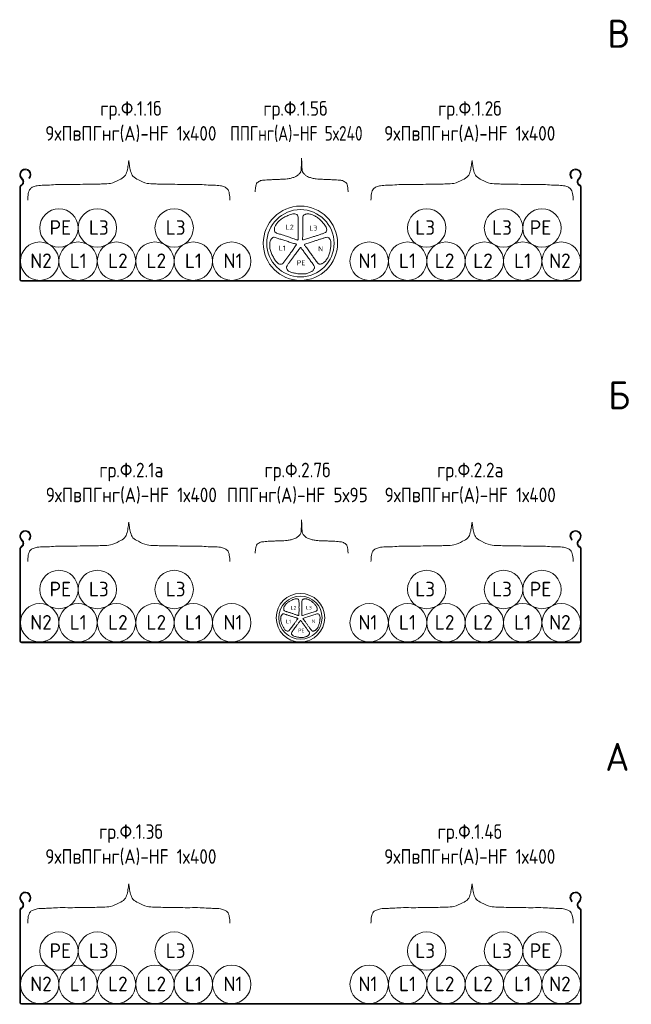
# Model space of a CAD drawing. Header units: millimetres. Extents: x -32229 to 291619, y -13689 to 125138.
# Tile 560 of 565: x 161878 to 162423, y 20 to 897. Entities that reach past the tile are written whole.
import ezdxf

# ---------------------------------------------------------------- set-up
doc = ezdxf.new("R2010")
doc.units = ezdxf.units.MM
doc.layers.add('G-____-____-TEXT', color=7, linetype='Continuous', lineweight=9)
doc.layers.add('Заполнение лотков_dwg', color=7, linetype='Continuous', lineweight=9, true_color=0x767676)
doc.styles.add('GOST Common_11', font='GOST_Common.ttf', dxfattribs={"height": 25})
doc.styles.add('GOST Common_3', font='GOST_Common.ttf', dxfattribs={"height": 13})
doc.styles.add('GOST Common_4', font='GOST_Common.ttf', dxfattribs={"width": 0.9, "height": 13})
doc.styles.add('GOST Common_5', font='GOST_Common.ttf', dxfattribs={"height": 3.229877})
doc.styles.add('GOST Common_6', font='GOST_Common.ttf', dxfattribs={"width": 0.8, "height": 13})
doc.styles.add('GOST Common_7', font='GOST_Common.ttf', dxfattribs={"height": 4.499724})

# ---------------------------------------------------------------- blocks, each defined once
blk = doc.blocks.new('Заполнение лотков_dwg__U8-3107530-Заполнение лотков')
at = {"lineweight": 9}
for p, q in [((-554.43, 111.74), (-553.21, 110.16)), ((-552.65, 110.58), (-553.88, 112.17)), ((-547.47, 111.73), (-546.98, 111.23)), ((-63.98, 111.23), (-63.49, 111.73)), ((-57.08, 112.17), (-58.3, 110.58)), ((-57.75, 110.16), (-56.52, 111.74)), ((-555.48, 103.47), (-555.48, 21.3)), ((-554.78, 21.3), (-554.78, 103.47)), ((-56.18, 103.47), (-56.18, 21.3)), ((-55.48, 21.3), (-55.48, 103.47)), ((-56.98, 20.5), (-553.98, 20.5)), ((-553.98, 19.8), (-56.98, 19.8))]:
    blk.add_line(p, q, dxfattribs=at)
for centre, radius, start, end in [((-550.48, 114.8), 5, 314.427, 217.75957), ((-550.48, 114.8), 4.3, 314.427, 217.75957), ((-60.48, 114.8), 5, 322.24043, 225.573), ((-60.48, 114.8), 4.3, 322.24043, 225.573), ((-552.98, 103.47), 2.5, 118.21148, 180), ((-555.58, 108.32), 3, 298.21148, 37.75957), ((-555.58, 108.32), 3.7, 298.21148, 37.75957), ((-55.38, 108.32), 3.7, 142.24043, 241.78852), ((-55.38, 108.32), 3, 142.24043, 241.78852), ((-57.98, 103.47), 2.5, 0, 61.78852), ((-552.98, 103.47), 1.8, 118.21148, 180), ((-57.98, 103.47), 1.8, 0, 61.78852), ((-553.98, 21.3), 1.5, 180, 270), ((-553.98, 21.3), 0.8, 180, 270), ((-56.98, 21.3), 0.8, 270, 360), ((-56.98, 21.3), 1.5, 270, 360)]:
    blk.add_arc(centre, radius, start, end, dxfattribs=at)
blk = doc.blocks.new('Заполнение лотков_dwg__U7-3107533-Заполнение лотков')
at = {"lineweight": 9}
for p, q in [((-554.43, 433.82), (-553.21, 432.24)), ((-552.65, 432.67), (-553.88, 434.25)), ((-547.47, 433.81), (-546.98, 433.31)), ((-63.98, 433.31), (-63.49, 433.81)), ((-57.08, 434.25), (-58.3, 432.67)), ((-57.75, 432.24), (-56.52, 433.82)), ((-555.48, 425.55), (-555.48, 343.38)), ((-554.78, 343.38), (-554.78, 425.55)), ((-56.18, 425.55), (-56.18, 343.38)), ((-55.48, 343.38), (-55.48, 425.55)), ((-56.98, 342.58), (-553.98, 342.58)), ((-553.98, 341.88), (-56.98, 341.88))]:
    blk.add_line(p, q, dxfattribs=at)
for centre, radius, start, end in [((-550.48, 436.88), 5, 314.427, 217.75957), ((-550.48, 436.88), 4.3, 314.427, 217.75957), ((-60.48, 436.88), 5, 322.24043, 225.573), ((-60.48, 436.88), 4.3, 322.24043, 225.573), ((-555.58, 430.4), 3, 298.21148, 37.75957), ((-555.58, 430.4), 3.7, 298.21148, 37.75957), ((-55.38, 430.4), 3.7, 142.24043, 241.78852), ((-55.38, 430.4), 3, 142.24043, 241.78852), ((-552.98, 425.55), 2.5, 118.21148, 180), ((-552.98, 425.55), 1.8, 118.21148, 180), ((-57.98, 425.55), 1.8, 0, 61.78852), ((-57.98, 425.55), 2.5, 0, 61.78852), ((-553.98, 343.38), 1.5, 180, 270), ((-553.98, 343.38), 0.8, 180, 270), ((-56.98, 343.38), 0.8, 270, 0), ((-56.98, 343.38), 1.5, 270, 0)]:
    blk.add_arc(centre, radius, start, end, dxfattribs=at)
blk = doc.blocks.new('Заполнение лотков_dwg__U3-3107536-Заполнение лотков')
at = {"lineweight": 9}
for p, q in [((-554.43, 755.9), (-553.21, 754.32)), ((-552.65, 754.75), (-553.88, 756.33)), ((-547.47, 755.89), (-546.98, 755.39)), ((-63.98, 755.39), (-63.49, 755.89)), ((-57.08, 756.33), (-58.3, 754.75)), ((-57.75, 754.32), (-56.52, 755.9)), ((-555.48, 747.64), (-555.48, 665.46)), ((-554.78, 665.46), (-554.78, 747.64)), ((-56.18, 747.64), (-56.18, 665.46)), ((-55.48, 665.46), (-55.48, 747.64)), ((-56.98, 664.66), (-553.98, 664.66)), ((-553.98, 663.96), (-56.98, 663.96))]:
    blk.add_line(p, q, dxfattribs=at)
for centre, radius, start, end in [((-550.48, 758.96), 5, 314.427, 217.75957), ((-550.48, 758.96), 4.3, 314.427, 217.75957), ((-60.48, 758.96), 5, 322.24043, 225.573), ((-60.48, 758.96), 4.3, 322.24043, 225.573), ((-555.58, 752.48), 3, 298.21148, 37.75957), ((-555.58, 752.48), 3.7, 298.21148, 37.75957), ((-55.38, 752.48), 3.7, 142.24043, 241.78852), ((-55.38, 752.48), 3, 142.24043, 241.78852), ((-552.98, 747.64), 2.5, 118.21148, 180), ((-552.98, 747.64), 1.8, 118.21148, 180), ((-57.98, 747.64), 1.8, 0, 61.78852), ((-57.98, 747.64), 2.5, 0, 61.78852), ((-553.98, 665.46), 1.5, 180, 270), ((-553.98, 665.46), 0.8, 180, 270), ((-56.98, 665.46), 0.8, 270, 0), ((-56.98, 665.46), 1.5, 270, 0)]:
    blk.add_arc(centre, radius, start, end, dxfattribs=at)
blk = doc.blocks.new('Заполнение лотков_dwg-2902818-Заполнение лотков')
at = {"lineweight": 9}
for centre in [(-520.53, 711.39), (-486.33, 711.39), (-417.93, 711.39), (-193.03, 711.39), (-124.63, 711.39), (-90.43, 711.39), (-537.68, 681.76), (-503.48, 681.76), (-469.28, 681.76), (-435.08, 681.76), (-400.88, 681.76), (-366.68, 681.76), (-244.28, 681.76), (-210.08, 681.76), (-175.88, 681.76), (-141.68, 681.76), (-107.48, 681.76), (-73.28, 681.76), (-520.53, 389.3), (-486.33, 389.3), (-417.93, 389.3), (-193.03, 389.3), (-124.63, 389.3), (-90.43, 389.3), (-537.68, 359.68), (-503.48, 359.68), (-469.28, 359.68), (-435.08, 359.68), (-400.88, 359.68), (-366.68, 359.68), (-244.28, 359.68), (-210.08, 359.68), (-175.88, 359.68), (-141.68, 359.68), (-107.48, 359.68), (-73.28, 359.68), (-520.53, 67.22), (-486.33, 67.22), (-417.93, 67.22), (-193.03, 67.22), (-124.63, 67.22), (-90.43, 67.22), (-537.68, 37.6), (-503.48, 37.6), (-469.28, 37.6), (-435.08, 37.6), (-400.88, 37.6), (-366.68, 37.6), (-244.28, 37.6), (-210.08, 37.6), (-175.88, 37.6), (-141.68, 37.6), (-107.48, 37.6), (-73.28, 37.6)]:
    blk.add_circle(centre, 17.1, dxfattribs=at)
at = {"lineweight": 20}
for centre, radius in [((-305.48, 697.73), 33.07), ((-305.48, 697.73), 29.94), ((-305.48, 364.19), 21.61), ((-305.48, 364.19), 19.25)]:
    blk.add_circle(centre, radius, dxfattribs=at)
for points, knots in [([(-345.8, 743.63), (-345.72, 744.68), (-345.56, 746.75), (-345.17, 749.49), (-344.24, 751.85), (-342.39, 752.57), (-340.99, 753.66), (-338.98, 753.87), (-336.72, 754.04), (-334.05, 754.44), (-330.96, 754.23), (-327.64, 754.71), (-323.95, 754.63), (-320.55, 754.75), (-317.13, 755.15), (-313.9, 755.6), (-310.93, 756.56), (-308.39, 757.73), (-306.6, 759.4), (-304.96, 761.47), (-304.81, 764.43), (-304.51, 768.37), (-304.46, 771.47), (-304.43, 773.39)], [0, 0, 0, 0, 2.182132, 4.314052, 5.866626, 7.063997, 8.29436, 9.499162, 11.147, 13.064348, 15.086668, 17.574193, 20.01655, 22.76622, 24.650259, 27.201992, 29.522405, 31.143136, 32.975647, 34.593911, 36.48099, 38.931204, 42.916765, 42.916765, 42.916765, 42.916765]), ([(-263.05, 743.63), (-263.13, 744.68), (-263.29, 746.75), (-263.69, 749.49), (-264.61, 751.85), (-266.47, 752.57), (-267.87, 753.66), (-269.87, 753.87), (-272.13, 754.04), (-274.8, 754.44), (-277.9, 754.23), (-281.22, 754.71), (-284.91, 754.63), (-288.3, 754.75), (-291.73, 755.15), (-294.95, 755.6), (-297.92, 756.56), (-300.47, 757.73), (-302.25, 759.4), (-303.9, 761.47), (-304.05, 764.43), (-304.34, 768.37), (-304.39, 771.47), (-304.43, 773.39)], [0, 0, 0, 0, 2.182132, 4.314052, 5.866626, 7.063997, 8.29436, 9.499162, 11.147, 13.064348, 15.086668, 17.574193, 20.01655, 22.76622, 24.650259, 27.201992, 29.522405, 31.143136, 32.975647, 34.593911, 36.48099, 38.931204, 42.916765, 42.916765, 42.916765, 42.916765]), ([(-548.37, 736.19), (-548.3, 738.13), (-548.17, 741.6), (-546.71, 746.17), (-543.31, 748.2), (-539.23, 749.23), (-534.31, 749.44), (-528.26, 749.47), (-521.16, 750.26), (-512.86, 749.95), (-503.8, 750.12), (-495.15, 750.34), (-487.48, 750.29), (-480.85, 750.65), (-473.87, 750.62), (-467.7, 753.91), (-461.7, 756.82), (-459.71, 762.17), (-458.89, 766.86), (-458.49, 770), (-458.32, 771.33)], [0, 0, 0, 0, 3.342075, 5.984442, 7.621474, 9.82536, 13.143668, 15.967813, 20.138617, 25.285199, 30.111538, 35.579521, 40.042155, 43.153866, 46.946057, 51.69638, 54.970465, 57.813189, 60.898929, 63.188352, 63.188352, 63.188352, 63.188352]), ([(-368.28, 736.19), (-368.35, 738.13), (-368.48, 741.6), (-369.94, 746.17), (-373.34, 748.2), (-377.42, 749.23), (-382.34, 749.44), (-388.39, 749.47), (-395.48, 750.26), (-403.79, 749.95), (-412.85, 750.12), (-421.5, 750.34), (-429.16, 750.29), (-435.79, 750.65), (-442.78, 750.62), (-448.94, 753.91), (-454.94, 756.82), (-456.94, 762.17), (-457.76, 766.86), (-458.15, 770), (-458.32, 771.33)], [0, 0, 0, 0, 3.342075, 5.984442, 7.621474, 9.82536, 13.143668, 15.967813, 20.138617, 25.285199, 30.111538, 35.579521, 40.042155, 43.153866, 46.946057, 51.69638, 54.970465, 57.813189, 60.898929, 63.188352, 63.188352, 63.188352, 63.188352]), ([(-242.68, 736.19), (-242.61, 738.13), (-242.48, 741.6), (-241.01, 746.17), (-237.62, 748.2), (-233.53, 749.23), (-228.62, 749.44), (-222.57, 749.47), (-215.47, 750.26), (-207.16, 749.95), (-198.11, 750.12), (-189.46, 750.34), (-181.79, 750.29), (-175.16, 750.65), (-168.18, 750.62), (-162.01, 753.91), (-156.01, 756.82), (-154.02, 762.17), (-153.2, 766.86), (-152.8, 770), (-152.63, 771.33)], [0, 0, 0, 0, 3.342075, 5.984442, 7.621474, 9.82536, 13.143668, 15.967813, 20.138617, 25.285199, 30.111538, 35.579521, 40.042155, 43.153866, 46.946057, 51.69638, 54.970465, 57.813189, 60.898929, 63.188352, 63.188352, 63.188352, 63.188352]), ([(-62.58, 736.19), (-62.66, 738.13), (-62.78, 741.6), (-64.25, 746.17), (-67.64, 748.2), (-71.73, 749.23), (-76.65, 749.44), (-82.69, 749.47), (-89.79, 750.26), (-98.1, 749.95), (-107.15, 750.12), (-115.8, 750.34), (-123.47, 750.29), (-130.1, 750.65), (-137.08, 750.62), (-143.25, 753.91), (-149.25, 756.82), (-151.24, 762.17), (-152.06, 766.86), (-152.46, 770), (-152.63, 771.33)], [0, 0, 0, 0, 3.342075, 5.984442, 7.621474, 9.82536, 13.143668, 15.967813, 20.138617, 25.285199, 30.111538, 35.579521, 40.042155, 43.153866, 46.946057, 51.69638, 54.970465, 57.813189, 60.898929, 63.188352, 63.188352, 63.188352, 63.188352]), ([(-321.77, 719.73), (-322.3, 719.38), (-323.3, 718.62), (-324.67, 717.47), (-325.9, 716.32), (-326.75, 714.97), (-327.63, 713.7), (-328.3, 712.45), (-328.73, 711.23), (-328.63, 710.09), (-328.62, 709.01), (-328.4, 707.87), (-327.32, 707), (-325.83, 706.47), (-324.18, 705.93), (-322.43, 705.47), (-320.77, 704.77), (-318.89, 704.28), (-317.07, 703.63), (-315.11, 702.97), (-313.12, 702.45), (-311.31, 701.74), (-309.7, 701.23), (-308.73, 700.75), (-307.85, 700.52), (-307.65, 700.92), (-307.63, 701.1), (-307.61, 701.21)], [26.081087, 26.081087, 26.081087, 26.081087, 27.44534, 28.770929, 29.91924, 31.026039, 32.171281, 33.224344, 34.071878, 34.883626, 35.655862, 36.414133, 37.247169, 38.484151, 39.806869, 40.950388, 42.376274, 43.648155, 45.114565, 46.499243, 48.079557, 49.504978, 50.712324, 51.587011, 52.074339, 52.221954, 52.463963, 52.463963, 52.463963, 52.463963]), ([(-307.61, 701.21), (-307.6, 702.51), (-307.59, 705.15), (-307.38, 708.82), (-307.54, 712.18), (-307.41, 715.25), (-307.45, 718.23), (-307.53, 720.71), (-307.86, 722.97), (-309.63, 723.71), (-311.29, 724.11), (-313.21, 723.76), (-315.01, 723.2), (-316.81, 722.35), (-318.49, 721.59), (-320.19, 720.71), (-321.25, 720.08), (-321.77, 719.73)], [0, 0, 0, 0, 2.800845, 5.643137, 7.875827, 9.986776, 12.240311, 14.210736, 15.482038, 16.700833, 17.94323, 19.17228, 20.790486, 21.990263, 23.425306, 24.751053, 26.081087, 26.081087, 26.081087, 26.081087]), ([(-289.59, 720.02), (-290.09, 720.42), (-291.12, 721.14), (-292.64, 722.08), (-294.11, 722.9), (-295.66, 723.29), (-297.13, 723.73), (-298.53, 723.98), (-299.82, 724.02), (-300.88, 723.57), (-301.91, 723.23), (-302.92, 722.67), (-303.41, 721.36), (-303.45, 719.79), (-303.46, 718.06), (-303.36, 716.24), (-303.51, 714.45), (-303.4, 712.51), (-303.45, 710.58), (-303.47, 708.52), (-303.35, 706.46), (-303.47, 704.52), (-303.46, 702.83), (-303.61, 701.75), (-303.56, 700.85), (-303.12, 700.78), (-302.94, 700.82), (-302.83, 700.84)], [26.081087, 26.081087, 26.081087, 26.081087, 27.44534, 28.770929, 29.91924, 31.026039, 32.171281, 33.224344, 34.071878, 34.883626, 35.655862, 36.414133, 37.247169, 38.484151, 39.806869, 40.950388, 42.376274, 43.648155, 45.114565, 46.499243, 48.079557, 49.504978, 50.712324, 51.587011, 52.074339, 52.221954, 52.463963, 52.463963, 52.463963, 52.463963]), ([(-302.83, 700.84), (-301.59, 701.23), (-299.08, 702.03), (-295.52, 702.97), (-292.38, 704.16), (-289.42, 704.98), (-286.59, 705.95), (-284.25, 706.79), (-282.21, 707.8), (-282.05, 709.71), (-282.18, 711.41), (-283.11, 713.13), (-284.2, 714.66), (-285.56, 716.12), (-286.81, 717.48), (-288.17, 718.82), (-289.1, 719.64), (-289.59, 720.02)], [0, 0, 0, 0, 2.800845, 5.643137, 7.875827, 9.986776, 12.240311, 14.210736, 15.482038, 16.700833, 17.94323, 19.17228, 20.790486, 21.990263, 23.425306, 24.751053, 26.081087, 26.081087, 26.081087, 26.081087]), ([(-331.59, 689.51), (-331.81, 690.11), (-332.17, 691.31), (-332.61, 693.05), (-332.93, 694.7), (-332.82, 696.29), (-332.78, 697.83), (-332.59, 699.24), (-332.22, 700.47), (-331.47, 701.35), (-330.83, 702.22), (-329.99, 703.01), (-328.59, 703.07), (-327.08, 702.62), (-325.43, 702.1), (-323.74, 701.44), (-321.98, 701.03), (-320.17, 700.32), (-318.32, 699.78), (-316.35, 699.16), (-314.44, 698.41), (-312.55, 697.92), (-310.95, 697.38), (-309.88, 697.2), (-309.03, 696.87), (-309.11, 696.43), (-309.19, 696.27), (-309.25, 696.17)], [26.081087, 26.081087, 26.081087, 26.081087, 27.44534, 28.770929, 29.91924, 31.026039, 32.171281, 33.224344, 34.071878, 34.883626, 35.655862, 36.414133, 37.247169, 38.484151, 39.806869, 40.950388, 42.376274, 43.648155, 45.114565, 46.499243, 48.079557, 49.504978, 50.712324, 51.587011, 52.074339, 52.221954, 52.463963, 52.463963, 52.463963, 52.463963]), ([(-301.51, 696.78), (-300.27, 697.19), (-297.77, 698.02), (-294.34, 699.35), (-291.1, 700.23), (-288.22, 701.31), (-285.37, 702.19), (-282.99, 702.88), (-280.73, 703.27), (-279.49, 701.81), (-278.59, 700.36), (-278.33, 698.42), (-278.31, 696.54), (-278.56, 694.57), (-278.77, 692.73), (-279.07, 690.84), (-279.35, 689.63), (-279.52, 689.04)], [0, 0, 0, 0, 2.800845, 5.643137, 7.875827, 9.986776, 12.240311, 14.210736, 15.482038, 16.700833, 17.94323, 19.17228, 20.790486, 21.990263, 23.425306, 24.751053, 26.081087, 26.081087, 26.081087, 26.081087]), ([(-309.25, 696.17), (-310.01, 695.11), (-311.54, 692.97), (-313.53, 689.88), (-315.64, 687.26), (-317.33, 684.7), (-319.13, 682.31), (-320.65, 680.35), (-322.24, 678.71), (-324.1, 679.15), (-325.69, 679.8), (-327.03, 681.22), (-328.15, 682.73), (-329.11, 684.47), (-330.02, 686.08), (-330.89, 687.79), (-331.37, 688.93), (-331.59, 689.51)], [0, 0, 0, 0, 2.800845, 5.643137, 7.875827, 9.986776, 12.240311, 14.210736, 15.482038, 16.700833, 17.94323, 19.17228, 20.790486, 21.990263, 23.425306, 24.751053, 26.081087, 26.081087, 26.081087, 26.081087]), ([(-305.77, 693.66), (-306.54, 692.61), (-308.09, 690.48), (-310.4, 687.62), (-312.22, 684.79), (-314.13, 682.38), (-315.83, 679.93), (-317.22, 677.87), (-318.27, 675.84), (-317.26, 674.21), (-316.15, 672.91), (-314.38, 672.08), (-312.59, 671.49), (-310.64, 671.13), (-308.83, 670.77), (-306.94, 670.48), (-305.7, 670.38), (-305.08, 670.36)], [0, 0, 0, 0, 2.800845, 5.643137, 7.875827, 9.986776, 12.240311, 14.210736, 15.482038, 16.700833, 17.94323, 19.17228, 20.790486, 21.990263, 23.425306, 24.751053, 26.081087, 26.081087, 26.081087, 26.081087]), ([(-305.08, 670.36), (-304.44, 670.34), (-303.19, 670.37), (-301.4, 670.51), (-299.73, 670.71), (-298.26, 671.32), (-296.81, 671.84), (-295.53, 672.47), (-294.47, 673.2), (-293.88, 674.19), (-293.25, 675.07), (-292.77, 676.12), (-293.15, 677.47), (-294.05, 678.76), (-295.07, 680.16), (-296.23, 681.56), (-297.16, 683.1), (-298.4, 684.59), (-299.5, 686.18), (-300.71, 687.85), (-302.02, 689.44), (-303.08, 691.08), (-304.09, 692.43), (-304.6, 693.39), (-305.18, 694.08), (-305.57, 693.88), (-305.7, 693.75), (-305.77, 693.66)], [26.081087, 26.081087, 26.081087, 26.081087, 27.44534, 28.770929, 29.91924, 31.026039, 32.171281, 33.224344, 34.071878, 34.883626, 35.655862, 36.414133, 37.247169, 38.484151, 39.806869, 40.950388, 42.376274, 43.648155, 45.114565, 46.499243, 48.079557, 49.504978, 50.712324, 51.587011, 52.074339, 52.221954, 52.463963, 52.463963, 52.463963, 52.463963]), ([(-279.52, 689.04), (-279.7, 688.43), (-280.11, 687.24), (-280.78, 685.58), (-281.48, 684.05), (-282.51, 682.83), (-283.44, 681.6), (-284.43, 680.58), (-285.45, 679.79), (-286.57, 679.53), (-287.6, 679.2), (-288.75, 679.06), (-289.92, 679.83), (-290.87, 681.08), (-291.9, 682.47), (-292.88, 684), (-294.06, 685.36), (-295.11, 687), (-296.28, 688.53), (-297.52, 690.19), (-298.63, 691.92), (-299.87, 693.42), (-300.85, 694.8), (-301.61, 695.57), (-302.09, 696.34), (-301.78, 696.65), (-301.61, 696.73), (-301.51, 696.78)], [26.081087, 26.081087, 26.081087, 26.081087, 27.44534, 28.770929, 29.91924, 31.026039, 32.171281, 33.224344, 34.071878, 34.883626, 35.655862, 36.414133, 37.247169, 38.484151, 39.806869, 40.950388, 42.376274, 43.648155, 45.114565, 46.499243, 48.079557, 49.504978, 50.712324, 51.587011, 52.074339, 52.221954, 52.463963, 52.463963, 52.463963, 52.463963]), ([(-548.37, 414.11), (-548.3, 416.05), (-548.17, 419.52), (-546.71, 424.09), (-543.31, 426.11), (-539.23, 427.15), (-534.31, 427.36), (-528.26, 427.39), (-521.16, 428.17), (-512.86, 427.87), (-503.8, 428.04), (-495.15, 428.26), (-487.48, 428.21), (-480.85, 428.57), (-473.87, 428.54), (-467.7, 431.83), (-461.7, 434.74), (-459.71, 440.09), (-458.89, 444.78), (-458.49, 447.92), (-458.32, 449.25)], [0, 0, 0, 0, 3.342075, 5.984442, 7.621474, 9.82536, 13.143668, 15.967813, 20.138617, 25.285199, 30.111538, 35.579521, 40.042155, 43.153866, 46.946057, 51.69638, 54.970465, 57.813189, 60.898929, 63.188352, 63.188352, 63.188352, 63.188352]), ([(-368.28, 414.11), (-368.35, 416.05), (-368.48, 419.52), (-369.94, 424.09), (-373.34, 426.11), (-377.42, 427.15), (-382.34, 427.36), (-388.39, 427.39), (-395.48, 428.17), (-403.79, 427.87), (-412.85, 428.04), (-421.5, 428.26), (-429.16, 428.21), (-435.79, 428.57), (-442.78, 428.54), (-448.94, 431.83), (-454.94, 434.74), (-456.94, 440.09), (-457.76, 444.78), (-458.15, 447.92), (-458.32, 449.25)], [0, 0, 0, 0, 3.342075, 5.984442, 7.621474, 9.82536, 13.143668, 15.967813, 20.138617, 25.285199, 30.111538, 35.579521, 40.042155, 43.153866, 46.946057, 51.69638, 54.970465, 57.813189, 60.898929, 63.188352, 63.188352, 63.188352, 63.188352]), ([(-345.8, 421.55), (-345.72, 422.59), (-345.56, 424.67), (-345.17, 427.4), (-344.24, 429.77), (-342.39, 430.49), (-340.99, 431.58), (-338.98, 431.79), (-336.72, 431.96), (-334.05, 432.36), (-330.96, 432.15), (-327.64, 432.62), (-323.95, 432.55), (-320.55, 432.67), (-317.13, 433.07), (-313.9, 433.52), (-310.93, 434.48), (-308.39, 435.65), (-306.6, 437.32), (-304.96, 439.39), (-304.81, 442.35), (-304.51, 446.29), (-304.46, 449.39), (-304.43, 451.31)], [0, 0, 0, 0, 2.182132, 4.314052, 5.866626, 7.063997, 8.29436, 9.499162, 11.147, 13.064348, 15.086668, 17.574193, 20.01655, 22.76622, 24.650259, 27.201992, 29.522405, 31.143136, 32.975647, 34.593911, 36.48099, 38.931204, 42.916765, 42.916765, 42.916765, 42.916765]), ([(-263.05, 421.55), (-263.13, 422.59), (-263.29, 424.67), (-263.69, 427.4), (-264.61, 429.77), (-266.47, 430.49), (-267.87, 431.58), (-269.87, 431.79), (-272.13, 431.96), (-274.8, 432.36), (-277.9, 432.15), (-281.22, 432.62), (-284.91, 432.55), (-288.3, 432.67), (-291.73, 433.07), (-294.95, 433.52), (-297.92, 434.48), (-300.47, 435.65), (-302.25, 437.32), (-303.9, 439.39), (-304.05, 442.35), (-304.34, 446.29), (-304.39, 449.39), (-304.43, 451.31)], [0, 0, 0, 0, 2.182132, 4.314052, 5.866626, 7.063997, 8.29436, 9.499162, 11.147, 13.064348, 15.086668, 17.574193, 20.01655, 22.76622, 24.650259, 27.201992, 29.522405, 31.143136, 32.975647, 34.593911, 36.48099, 38.931204, 42.916765, 42.916765, 42.916765, 42.916765]), ([(-242.68, 414.11), (-242.61, 416.05), (-242.48, 419.52), (-241.01, 424.09), (-237.62, 426.11), (-233.53, 427.15), (-228.62, 427.36), (-222.57, 427.39), (-215.47, 428.17), (-207.16, 427.87), (-198.11, 428.04), (-189.46, 428.26), (-181.79, 428.21), (-175.16, 428.57), (-168.18, 428.54), (-162.01, 431.83), (-156.01, 434.74), (-154.02, 440.09), (-153.2, 444.78), (-152.8, 447.92), (-152.63, 449.25)], [0, 0, 0, 0, 3.342075, 5.984442, 7.621474, 9.82536, 13.143668, 15.967813, 20.138617, 25.285199, 30.111538, 35.579521, 40.042155, 43.153866, 46.946057, 51.69638, 54.970465, 57.813189, 60.898929, 63.188352, 63.188352, 63.188352, 63.188352]), ([(-62.58, 414.11), (-62.66, 416.05), (-62.78, 419.52), (-64.25, 424.09), (-67.64, 426.11), (-71.73, 427.15), (-76.65, 427.36), (-82.69, 427.39), (-89.79, 428.17), (-98.1, 427.87), (-107.15, 428.04), (-115.8, 428.26), (-123.47, 428.21), (-130.1, 428.57), (-137.08, 428.54), (-143.25, 431.83), (-149.25, 434.74), (-151.24, 440.09), (-152.06, 444.78), (-152.46, 447.92), (-152.63, 449.25)], [0, 0, 0, 0, 3.342075, 5.984442, 7.621474, 9.82536, 13.143668, 15.967813, 20.138617, 25.285199, 30.111538, 35.579521, 40.042155, 43.153866, 46.946057, 51.69638, 54.970465, 57.813189, 60.898929, 63.188352, 63.188352, 63.188352, 63.188352]), ([(-315.95, 378.33), (-316.29, 378.11), (-316.94, 377.62), (-317.82, 376.88), (-318.61, 376.14), (-319.15, 375.27), (-319.72, 374.46), (-320.15, 373.65), (-320.43, 372.87), (-320.37, 372.13), (-320.36, 371.44), (-320.22, 370.71), (-319.52, 370.15), (-318.56, 369.81), (-317.51, 369.46), (-316.38, 369.16), (-315.31, 368.71), (-314.1, 368.4), (-312.93, 367.98), (-311.67, 367.56), (-310.39, 367.22), (-309.23, 366.76), (-308.19, 366.44), (-307.57, 366.13), (-307, 365.98), (-306.87, 366.24), (-306.86, 366.35), (-306.85, 366.42)], [23.479727, 23.479727, 23.479727, 23.479727, 24.707908, 25.90128, 26.935058, 27.931464, 28.962477, 29.910506, 30.673506, 31.40429, 32.099502, 32.782142, 33.53209, 34.645694, 35.836482, 36.865945, 38.149611, 39.294634, 40.614782, 41.86135, 43.284042, 44.56729, 45.654214, 46.441658, 46.880379, 47.013272, 47.231142, 47.231142, 47.231142, 47.231142]), ([(-306.85, 366.42), (-306.84, 367.26), (-306.83, 368.96), (-306.7, 371.32), (-306.81, 373.48), (-306.72, 375.45), (-306.75, 377.37), (-306.8, 378.97), (-307.01, 380.42), (-308.14, 380.89), (-309.21, 381.15), (-310.45, 380.92), (-311.6, 380.56), (-312.76, 380.02), (-313.84, 379.53), (-314.94, 378.97), (-315.62, 378.56), (-315.95, 378.33)], [0, 0, 0, 0, 2.521485, 5.080284, 7.090282, 8.990683, 11.019447, 12.793339, 13.93784, 15.035071, 16.15355, 17.260013, 18.716817, 19.796927, 21.088837, 22.282352, 23.479727, 23.479727, 23.479727, 23.479727]), ([(-295.26, 378.52), (-295.58, 378.77), (-296.25, 379.24), (-297.22, 379.85), (-298.17, 380.37), (-299.16, 380.62), (-300.11, 380.91), (-301.01, 381.07), (-301.84, 381.09), (-302.52, 380.8), (-303.18, 380.58), (-303.83, 380.22), (-304.15, 379.38), (-304.17, 378.37), (-304.18, 377.26), (-304.11, 376.09), (-304.21, 374.94), (-304.14, 373.69), (-304.17, 372.45), (-304.19, 371.12), (-304.11, 369.8), (-304.19, 368.55), (-304.18, 367.46), (-304.28, 366.77), (-304.24, 366.19), (-303.96, 366.15), (-303.85, 366.17), (-303.78, 366.18)], [23.479727, 23.479727, 23.479727, 23.479727, 24.707908, 25.90128, 26.935058, 27.931464, 28.962477, 29.910506, 30.673506, 31.40429, 32.099502, 32.782142, 33.53209, 34.645694, 35.836482, 36.865945, 38.149611, 39.294634, 40.614782, 41.86135, 43.284042, 44.56729, 45.654214, 46.441658, 46.880379, 47.013272, 47.231142, 47.231142, 47.231142, 47.231142]), ([(-303.78, 366.18), (-302.97, 366.44), (-301.36, 366.95), (-299.07, 367.55), (-297.05, 368.32), (-295.15, 368.85), (-293.33, 369.47), (-291.83, 370.01), (-290.51, 370.66), (-290.41, 371.89), (-290.5, 372.98), (-291.1, 374.09), (-291.8, 375.08), (-292.67, 376.01), (-293.47, 376.88), (-294.34, 377.75), (-294.95, 378.28), (-295.26, 378.52)], [0, 0, 0, 0, 2.521485, 5.080284, 7.090282, 8.990683, 11.019447, 12.793339, 13.93784, 15.035071, 16.15355, 17.260013, 18.716817, 19.796927, 21.088837, 22.282352, 23.479727, 23.479727, 23.479727, 23.479727]), ([(-322.27, 358.9), (-322.41, 359.28), (-322.64, 360.06), (-322.92, 361.17), (-323.13, 362.24), (-323.06, 363.26), (-323.04, 364.25), (-322.91, 365.16), (-322.68, 365.95), (-322.19, 366.51), (-321.78, 367.07), (-321.24, 367.58), (-320.34, 367.62), (-319.37, 367.33), (-318.31, 366.99), (-317.22, 366.57), (-316.09, 366.31), (-314.93, 365.85), (-313.74, 365.5), (-312.47, 365.1), (-311.24, 364.62), (-310.02, 364.31), (-308.99, 363.96), (-308.31, 363.85), (-307.76, 363.63), (-307.81, 363.35), (-307.87, 363.25), (-307.9, 363.19)], [23.479727, 23.479727, 23.479727, 23.479727, 24.707908, 25.90128, 26.935058, 27.931464, 28.962477, 29.910506, 30.673506, 31.40429, 32.099502, 32.782142, 33.53209, 34.645694, 35.836482, 36.865945, 38.149611, 39.294634, 40.614782, 41.86135, 43.284042, 44.56729, 45.654214, 46.441658, 46.880379, 47.013272, 47.231142, 47.231142, 47.231142, 47.231142]), ([(-307.9, 363.19), (-308.39, 362.5), (-309.38, 361.13), (-310.66, 359.14), (-312.01, 357.46), (-313.1, 355.81), (-314.25, 354.27), (-315.23, 353.01), (-316.26, 351.96), (-317.45, 352.24), (-318.47, 352.66), (-319.34, 353.57), (-320.06, 354.54), (-320.68, 355.66), (-321.26, 356.7), (-321.82, 357.79), (-322.13, 358.53), (-322.27, 358.9)], [0, 0, 0, 0, 2.521485, 5.080284, 7.090282, 8.990683, 11.019447, 12.793339, 13.93784, 15.035071, 16.15355, 17.260013, 18.716817, 19.796927, 21.088837, 22.282352, 23.479727, 23.479727, 23.479727, 23.479727]), ([(-305.67, 361.57), (-306.16, 360.89), (-307.16, 359.52), (-308.64, 357.68), (-309.82, 355.87), (-311.04, 354.32), (-312.13, 352.74), (-313.03, 351.42), (-313.7, 350.11), (-313.06, 349.06), (-312.34, 348.23), (-311.2, 347.69), (-310.05, 347.31), (-308.8, 347.08), (-307.63, 346.85), (-306.42, 346.67), (-305.62, 346.6), (-305.22, 346.59)], [0, 0, 0, 0, 2.521485, 5.080284, 7.090282, 8.990683, 11.019447, 12.793339, 13.93784, 15.035071, 16.15355, 17.260013, 18.716817, 19.796927, 21.088837, 22.282352, 23.479727, 23.479727, 23.479727, 23.479727]), ([(-305.22, 346.59), (-304.81, 346.57), (-304, 346.59), (-302.86, 346.68), (-301.78, 346.81), (-300.84, 347.21), (-299.9, 347.54), (-299.08, 347.94), (-298.4, 348.41), (-298.02, 349.05), (-297.62, 349.62), (-297.31, 350.29), (-297.55, 351.16), (-298.13, 351.99), (-298.78, 352.89), (-299.53, 353.79), (-300.13, 354.78), (-300.93, 355.74), (-301.63, 356.76), (-302.41, 357.84), (-303.25, 358.85), (-303.93, 359.91), (-304.59, 360.78), (-304.91, 361.39), (-305.29, 361.84), (-305.54, 361.71), (-305.62, 361.62), (-305.67, 361.57)], [23.479727, 23.479727, 23.479727, 23.479727, 24.707908, 25.90128, 26.935058, 27.931464, 28.962477, 29.910506, 30.673506, 31.40429, 32.099502, 32.782142, 33.53209, 34.645694, 35.836482, 36.865945, 38.149611, 39.294634, 40.614782, 41.86135, 43.284042, 44.56729, 45.654214, 46.441658, 46.880379, 47.013272, 47.231142, 47.231142, 47.231142, 47.231142]), ([(-288.79, 358.6), (-288.9, 358.2), (-289.16, 357.44), (-289.59, 356.37), (-290.05, 355.39), (-290.71, 354.61), (-291.31, 353.82), (-291.94, 353.16), (-292.6, 352.65), (-293.32, 352.48), (-293.98, 352.27), (-294.72, 352.18), (-295.47, 352.67), (-296.09, 353.48), (-296.75, 354.38), (-297.38, 355.36), (-298.14, 356.23), (-298.81, 357.29), (-299.57, 358.27), (-300.36, 359.34), (-301.07, 360.45), (-301.87, 361.42), (-302.5, 362.3), (-302.99, 362.8), (-303.3, 363.29), (-303.1, 363.49), (-302.99, 363.54), (-302.93, 363.57)], [23.479727, 23.479727, 23.479727, 23.479727, 24.707908, 25.90128, 26.935058, 27.931464, 28.962477, 29.910506, 30.673506, 31.40429, 32.099502, 32.782142, 33.53209, 34.645694, 35.836482, 36.865945, 38.149611, 39.294634, 40.614782, 41.86135, 43.284042, 44.56729, 45.654214, 46.441658, 46.880379, 47.013272, 47.231142, 47.231142, 47.231142, 47.231142]), ([(-302.93, 363.57), (-302.13, 363.84), (-300.52, 364.37), (-298.32, 365.23), (-296.23, 365.79), (-294.38, 366.49), (-292.55, 367.05), (-291.01, 367.5), (-289.57, 367.75), (-288.77, 366.81), (-288.19, 365.88), (-288.02, 364.63), (-288.01, 363.42), (-288.17, 362.15), (-288.3, 360.97), (-288.5, 359.76), (-288.68, 358.98), (-288.79, 358.6)], [0, 0, 0, 0, 2.521485, 5.080284, 7.090282, 8.990683, 11.019447, 12.793339, 13.93784, 15.035071, 16.15355, 17.260013, 18.716817, 19.796927, 21.088837, 22.282352, 23.479727, 23.479727, 23.479727, 23.479727]), ([(-548.37, 92.02), (-548.3, 93.96), (-548.17, 97.44), (-546.71, 102.01), (-543.31, 104.03), (-539.23, 105.07), (-534.31, 105.28), (-528.26, 105.31), (-521.16, 106.09), (-512.86, 105.79), (-503.8, 105.96), (-495.15, 106.18), (-487.48, 106.12), (-480.85, 106.49), (-473.87, 106.46), (-467.7, 109.75), (-461.7, 112.66), (-459.71, 118.01), (-458.89, 122.7), (-458.49, 125.84), (-458.32, 127.17)], [0, 0, 0, 0, 3.342075, 5.984442, 7.621474, 9.82536, 13.143668, 15.967813, 20.138617, 25.285199, 30.111538, 35.579521, 40.042155, 43.153866, 46.946057, 51.69638, 54.970465, 57.813189, 60.898929, 63.188352, 63.188352, 63.188352, 63.188352]), ([(-368.28, 92.02), (-368.35, 93.96), (-368.48, 97.44), (-369.94, 102.01), (-373.34, 104.03), (-377.42, 105.07), (-382.34, 105.28), (-388.39, 105.31), (-395.48, 106.09), (-403.79, 105.79), (-412.85, 105.96), (-421.5, 106.18), (-429.16, 106.12), (-435.79, 106.49), (-442.78, 106.46), (-448.94, 109.75), (-454.94, 112.66), (-456.94, 118.01), (-457.76, 122.7), (-458.15, 125.84), (-458.32, 127.17)], [0, 0, 0, 0, 3.342075, 5.984442, 7.621474, 9.82536, 13.143668, 15.967813, 20.138617, 25.285199, 30.111538, 35.579521, 40.042155, 43.153866, 46.946057, 51.69638, 54.970465, 57.813189, 60.898929, 63.188352, 63.188352, 63.188352, 63.188352]), ([(-242.68, 92.02), (-242.61, 93.96), (-242.48, 97.44), (-241.01, 102.01), (-237.62, 104.03), (-233.53, 105.07), (-228.62, 105.28), (-222.57, 105.31), (-215.47, 106.09), (-207.16, 105.79), (-198.11, 105.96), (-189.46, 106.18), (-181.79, 106.12), (-175.16, 106.49), (-168.18, 106.46), (-162.01, 109.75), (-156.01, 112.66), (-154.02, 118.01), (-153.2, 122.7), (-152.8, 125.84), (-152.63, 127.17)], [0, 0, 0, 0, 3.342075, 5.984442, 7.621474, 9.82536, 13.143668, 15.967813, 20.138617, 25.285199, 30.111538, 35.579521, 40.042155, 43.153866, 46.946057, 51.69638, 54.970465, 57.813189, 60.898929, 63.188352, 63.188352, 63.188352, 63.188352]), ([(-62.58, 92.02), (-62.66, 93.96), (-62.78, 97.44), (-64.25, 102.01), (-67.64, 104.03), (-71.73, 105.07), (-76.65, 105.28), (-82.69, 105.31), (-89.79, 106.09), (-98.1, 105.79), (-107.15, 105.96), (-115.8, 106.18), (-123.47, 106.12), (-130.1, 106.49), (-137.08, 106.46), (-143.25, 109.75), (-149.25, 112.66), (-151.24, 118.01), (-152.06, 122.7), (-152.46, 125.84), (-152.63, 127.17)], [0, 0, 0, 0, 3.342075, 5.984442, 7.621474, 9.82536, 13.143668, 15.967813, 20.138617, 25.285199, 30.111538, 35.579521, 40.042155, 43.153866, 46.946057, 51.69638, 54.970465, 57.813189, 60.898929, 63.188352, 63.188352, 63.188352, 63.188352])]:
    blk.add_open_spline(points, degree=3, knots=knots, dxfattribs=at)
for name in ['Заполнение лотков_dwg__U3-3107536-Заполнение лотков', 'Заполнение лотков_dwg__U7-3107533-Заполнение лотков', 'Заполнение лотков_dwg__U8-3107530-Заполнение лотков']:
    blk.add_blockref(name, (0, 0))
at = {"lineweight": 20, "line_spacing_factor": 1.022761}
for s, insert, char_height, width, attachment_point, style in [('гр.Ф.1.1б\\P9хПвПГнг(А)-HF 1х400', (-456.49, 824.3), 13, 187.3279, 2, 'GOST Common_4'), ('гр.Ф.1.5б', (-338.55, 824.29), 13, 72.6405, 1, 'GOST Common_4'), ('гр.Ф.1.2б\\P9хПвПГнг(А)-HF 1х400', (-154.7, 824.3), 13, 187.3279, 2, 'GOST Common_4'), ('ППГнг(А)-HF 5х240', (-368.1, 802.13), 13, 142.6139, 1, 'GOST Common_6'), ('РЕ', (-528.94, 718.25), 13, 23.5337, 1, 'GOST Common_3'), ('L3', (-493.81, 718.25), 13, 21.9647, 1, 'GOST Common_3'), ('L3', (-425.41, 718.25), 13, 21.9647, 1, 'GOST Common_3'), ('L2', (-318.5, 714.27), 4.5, 7.6027, 1, 'GOST Common_7'), ('L3', (-297.55, 713.45), 4.5, 7.6027, 1, 'GOST Common_7'), ('L3', (-185.54, 718.25), 13, 21.9647, 3, 'GOST Common_3'), ('L3', (-117.14, 718.25), 13, 21.9647, 3, 'GOST Common_3'), ('РЕ', (-82.02, 718.25), 13, 23.5337, 3, 'GOST Common_3'), ('L1', (-324.69, 695.62), 4.5, 6.5166, 1, 'GOST Common_7'), ('\\fGOST Common|b0|i0|c204|p34|;N', (-289.67, 695.13), 4.4997, 4.3444, 1, 'GOST Common_7'), ('N2', (-546.09, 688.63), 13, 23.5337, 1, 'GOST Common_3'), ('L1', (-510.96, 688.63), 13, 18.8269, 1, 'GOST Common_3'), ('L2', (-476.76, 688.63), 13, 21.9647, 1, 'GOST Common_3'), ('L2', (-442.56, 688.63), 13, 21.9647, 1, 'GOST Common_3'), ('L1', (-408.36, 688.63), 13, 18.8269, 1, 'GOST Common_3'), ('N1', (-373.96, 688.63), 13, 20.3958, 1, 'GOST Common_3'), ('N1', (-236.99, 688.63), 13, 20.3958, 3, 'GOST Common_3'), ('L1', (-202.59, 688.63), 13, 18.8269, 3, 'GOST Common_3'), ('L2', (-168.39, 688.63), 13, 21.9647, 3, 'GOST Common_3'), ('L2', (-134.19, 688.63), 13, 21.9647, 3, 'GOST Common_3'), ('L1', (-99.99, 688.63), 13, 18.8269, 3, 'GOST Common_3'), ('N2', (-64.87, 688.63), 13, 23.5337, 3, 'GOST Common_3'), ('PE', (-308.76, 682.59), 4.5, 8.1457, 1, 'GOST Common_7'), ('гр.Ф.2.1а\\P9хПвПГнг(А)-HF 1х400', (-456.09, 502.22), 13, 187.3279, 2, 'GOST Common_4'), ('гр.Ф.2.7б\\PППГнг(А)-HF 5х95', (-308.18, 502.22), 13, 149.674, 2, 'GOST Common_4'), ('гр.Ф.2.2а\\P9хПвПГнг(А)-HF 1х400', (-154.3, 502.22), 13, 187.3279, 2, 'GOST Common_4'), ('РЕ', (-528.94, 396.17), 13, 23.5337, 1, 'GOST Common_3'), ('L3', (-493.81, 396.17), 13, 21.9647, 1, 'GOST Common_3'), ('L3', (-425.41, 396.17), 13, 21.9647, 1, 'GOST Common_3'), ('L3', (-185.54, 396.17), 13, 21.9647, 3, 'GOST Common_3'), ('L3', (-117.14, 396.17), 13, 21.9647, 3, 'GOST Common_3'), ('РЕ', (-82.02, 396.17), 13, 23.5337, 3, 'GOST Common_3'), ('L2', (-314.18, 374.62), 3.23, 5.4572, 1, 'GOST Common_5'), ('L3', (-300.52, 374.72), 3.23, 5.4572, 1, 'GOST Common_5'), ('N2', (-546.09, 366.55), 13, 23.5337, 1, 'GOST Common_3'), ('L1', (-510.96, 366.55), 13, 18.8269, 1, 'GOST Common_3'), ('L2', (-476.76, 366.55), 13, 21.9647, 1, 'GOST Common_3'), ('L2', (-442.56, 366.55), 13, 21.9647, 1, 'GOST Common_3'), ('L1', (-408.36, 366.55), 13, 18.8269, 1, 'GOST Common_3'), ('N1', (-373.96, 366.55), 13, 20.3958, 1, 'GOST Common_3'), ('L1', (-318.32, 362.37), 3.23, 4.6776, 1, 'GOST Common_5'), ('\\fGOST Common|b0|i0|c204|p34|;N', (-295.41, 362.62), 3.2299, 3.1184, 1, 'GOST Common_5'), ('N1', (-236.99, 366.55), 13, 20.3958, 3, 'GOST Common_3'), ('L1', (-202.59, 366.55), 13, 18.8269, 3, 'GOST Common_3'), ('L2', (-168.39, 366.55), 13, 21.9647, 3, 'GOST Common_3'), ('L2', (-134.19, 366.55), 13, 21.9647, 3, 'GOST Common_3'), ('L1', (-99.99, 366.55), 13, 18.8269, 3, 'GOST Common_3'), ('N2', (-64.87, 366.55), 13, 23.5337, 3, 'GOST Common_3'), ('PE', (-307.47, 354.38), 3.23, 5.847, 1, 'GOST Common_5'), ('гр.Ф.1.3б\\P9хПвПГнг(А)-HF 1х400', (-456.49, 180.13), 13, 187.3279, 2, 'GOST Common_4'), ('гр.Ф.1.4б\\P9хПвПГнг(А)-HF 1х400', (-154.7, 180.13), 13, 187.3279, 2, 'GOST Common_4'), ('РЕ', (-528.94, 74.09), 13, 23.5337, 1, 'GOST Common_3'), ('L3', (-493.81, 74.09), 13, 21.9647, 1, 'GOST Common_3'), ('L3', (-425.41, 74.09), 13, 21.9647, 1, 'GOST Common_3'), ('L3', (-185.54, 74.09), 13, 21.9647, 3, 'GOST Common_3'), ('L3', (-117.14, 74.09), 13, 21.9647, 3, 'GOST Common_3'), ('РЕ', (-82.02, 74.09), 13, 23.5337, 3, 'GOST Common_3'), ('N2', (-546.09, 44.46), 13, 23.5337, 1, 'GOST Common_3'), ('L1', (-510.96, 44.46), 13, 18.8269, 1, 'GOST Common_3'), ('L2', (-476.76, 44.46), 13, 21.9647, 1, 'GOST Common_3'), ('L2', (-442.56, 44.46), 13, 21.9647, 1, 'GOST Common_3'), ('L1', (-408.36, 44.46), 13, 18.8269, 1, 'GOST Common_3'), ('N1', (-373.96, 44.46), 13, 20.3958, 1, 'GOST Common_3'), ('N1', (-236.99, 44.46), 13, 20.3958, 3, 'GOST Common_3'), ('L1', (-202.59, 44.46), 13, 18.8269, 3, 'GOST Common_3'), ('L2', (-168.39, 44.46), 13, 21.9647, 3, 'GOST Common_3'), ('L2', (-134.19, 44.46), 13, 21.9647, 3, 'GOST Common_3'), ('L1', (-99.99, 44.46), 13, 18.8269, 3, 'GOST Common_3'), ('N2', (-64.87, 44.46), 13, 23.5337, 3, 'GOST Common_3')]:
    blk.add_mtext(s, dxfattribs=dict(at, insert=insert, char_height=char_height, width=width, attachment_point=attachment_point, style=style))

msp = doc.modelspace()

# ---------------------------------------------------------------- block references
at = {"layer": 'Заполнение лотков_dwg', "color": 7, "lineweight": 20}
msp.add_blockref('Заполнение лотков_dwg-2902818-Заполнение лотков', (162433.88, 0), dxfattribs=at)

# ---------------------------------------------------------------- texts
at = {"layer": 'G-____-____-TEXT', "char_height": 25, "attachment_point": 1, "style": 'GOST Common_11'}
for s, insert, width in [('\\fGOST Common|b0|i0|c204|p34|;В', (162401.83, 896.88), 24.8523), ('\\fGOST Common|b0|i0|c204|p34|;Б', (162402.53, 574.8), 24.0506), ('\\fGOST Common|b0|i0|c204|p34|;А', (162399.88, 252.72), 27.2574)]:
    msp.add_mtext(s, dxfattribs=dict(at, insert=insert, width=width))

doc.saveas('drawing.dxf')
